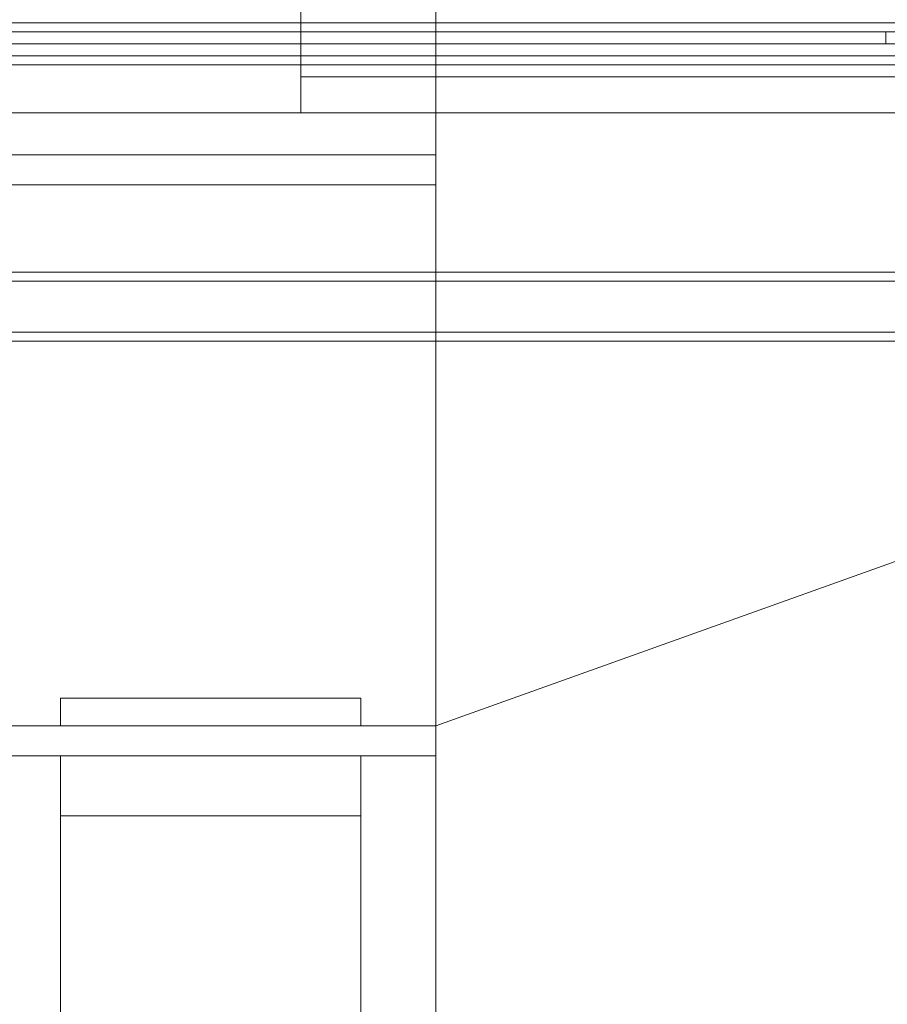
# Model space of a CAD drawing. Header units: millimetres. Extents: x -3490 to 61924, y -72580 to 6847.
# Tile 786 of 1056: x 25811 to 26100, y 967 to 1295. Entities that reach past the tile are written whole.
import ezdxf

# ---------------------------------------------------------------- set-up
doc = ezdxf.new("R2010")
doc.units = ezdxf.units.MM
for name, color, linetype, lineweight in [('COTAS_P', 1, 'Continuous', 0), ('lateral_briquetadora', 7, 'Continuous', 0), ('lateral_C05', 7, 'Continuous', 0)]:
    doc.layers.add(name, color=color, linetype=linetype, lineweight=lineweight)
doc.dimstyles.new('R19_100', dxfattribs={"dimtxt": 250, "dimasz": 150, "dimexe": 150, "dimexo": 80, "dimgap": 100, "dimtad": 1, "dimtih": 1, "dimtoh": 1, "dimdsep": 46, "dimcen": 0.09, "dimadec": 0, "dimazin": 0, "dimtfac": 1, "dimtdec": 4, "dimtofl": 0, "dimtmove": 0, "dimatfit": 3, "dimfxl": 1, "dimtolj": 1, "dimtzin": 0, "dimarcsym": 0})

# ---------------------------------------------------------------- blocks, each defined once
blk = doc.blocks.new('DIM_R29_7')
at = {"layer": 'COTAS_P'}
for p, q in [((24250.07, 2141), (24400.07, 2186)), ((26750.07, 2141), (26600.07, 2186)), ((24250.07, 1241), (24250.07, 2141)), ((24250.07, 2141), (26750.07, 2141)), ((24250.07, 2141), (24400.07, 2096)), ((26750.07, 2141), (26600.07, 2096)), ((26750.07, 1241), (26750.07, 2141))]:
    blk.add_line(p, q, dxfattribs=at)
blk.add_text('2500 P', height=250, dxfattribs=at).set_placement((25500.07, 2241))
blk = doc.blocks.new('DIM_R29_19')
at = {"layer": 'COTAS_P'}
for p, q in [((18820, 2240), (18619.96, 1362.51)), ((18619.96, 1362.51), (18776.21, 1373.05)), ((27699.96, -707.49), (18619.96, 1362.51)), ((18619.96, 1362.51), (18756.2, 1285.3)), ((27900, 170), (27699.96, -707.49)), ((27699.96, -707.49), (27563.71, -630.27)), ((27699.96, -707.49), (27543.71, -718.02))]:
    blk.add_line(p, q, dxfattribs=at)
blk.add_text('9312.96 P', height=250, rotation=167.1576, dxfattribs=at).set_placement((23137.73, 230.02))

msp = doc.modelspace()

# ---------------------------------------------------------------- linework, layer by layer
at = {"layer": 'lateral_briquetadora'}
for p, q in [((25905.067, 1352), (25905.067, 1276)), ((25950.067, 1264), (25950.067, 1320)), ((26525.067, 1276), (25905.067, 1276)), ((25905.067, 1276), (25905.067, 1264)), ((23750.067, 1264), (25950.067, 1264)), ((24150.067, 1264), (25950.067, 1264)), ((26535.067, 1264), (25905.067, 1264)), ((25950.067, 1264), (26520.067, 1264)), ((26520.067, 1264), (25950.067, 1060)), ((25950.067, 1060), (25950.067, 1264)), ((25950.067, 1240), (25950.067, 1264)), ((25950.067, 1250), (25950.067, 1264)), ((23750.067, 1250), (25950.067, 1250)), ((25800.067, 1250), (25950.067, 1250)), ((25950.067, 1240), (25950.067, 1250)), ((23750.067, 1240), (25950.067, 1240)), ((25800.067, 1240), (25950.067, 1240)), ((25950.067, 1060), (25950.067, 1240)), ((25825.067, 1060), (25825.067, 1069.143)), ((25825.067, 1069.143), (25925.067, 1069.143)), ((25925.067, 1060), (25925.067, 1069.143)), ((23750.067, 1060), (25950.067, 1060)), ((25800.067, 1060), (25950.067, 1060)), ((25825.067, 1060), (25925.067, 1060)), ((25950.067, 20), (25950.067, 1060)), ((25950.067, 1050), (25950.067, 1060)), ((25800.067, 1050), (25950.067, 1050)), ((25825.067, 305.038), (25825.067, 1050)), ((25825.067, 1050), (25925.067, 1050)), ((25825.067, 1050), (25825.067, 1030)), ((25825.067, 1050), (25825.067, 243.475)), ((25925.067, 305.038), (25925.067, 1050)), ((25925.067, 1050), (25925.067, 1030)), ((25925.067, 1050), (25925.067, 243.475)), ((25950.067, 20), (25950.067, 1050)), ((25825.067, 1030), (25925.067, 1030))]:
    msp.add_line(p, q, dxfattribs=at)
at = {"layer": 'lateral_C05'}
for p, q in [((24250.067, 1294), (26750.067, 1294)), ((24310.067, 1294), (26690.067, 1294)), ((26067.071, 1294), (26067.081, 1294)), ((26067.081, 1294), (26067.098, 1294)), ((26067.098, 1294), (26067.122, 1294)), ((26067.122, 1294), (26067.153, 1294)), ((26067.153, 1294), (26067.19, 1294)), ((26067.19, 1294), (26067.233, 1294)), ((26067.233, 1294), (26067.283, 1294)), ((26067.283, 1294), (26067.34, 1294)), ((26067.34, 1294), (26067.402, 1294)), ((26067.402, 1294), (26067.471, 1294)), ((26067.471, 1294), (26067.545, 1294)), ((26067.545, 1294), (26067.625, 1294)), ((26067.625, 1294), (26067.711, 1294)), ((26067.711, 1294), (26067.802, 1294)), ((26067.802, 1294), (26067.897, 1294)), ((26067.897, 1294), (26067.998, 1294)), ((26067.998, 1294), (26068.103, 1294)), ((26068.103, 1294), (26068.212, 1294)), ((26068.212, 1294), (26068.325, 1294)), ((26068.325, 1294), (26068.442, 1294)), ((26068.442, 1294), (26068.563, 1294)), ((26068.563, 1294), (26068.686, 1294)), ((26068.686, 1294), (26068.813, 1294)), ((26068.813, 1294), (26068.942, 1294)), ((26068.942, 1294), (26069.073, 1294)), ((26069.073, 1294), (26069.206, 1294)), ((26069.206, 1294), (26069.34, 1294)), ((26069.34, 1294), (26069.476, 1294)), ((26069.476, 1294), (26069.612, 1294)), ((26069.612, 1294), (26069.749, 1294)), ((26069.749, 1294), (26069.886, 1294)), ((26069.886, 1294), (26070.023, 1294)), ((26070.023, 1294), (26070.159, 1294)), ((26070.159, 1294), (26070.295, 1294)), ((26070.295, 1294), (26070.429, 1294)), ((26070.429, 1294), (26070.562, 1294)), ((26070.562, 1294), (26070.693, 1294)), ((26070.693, 1294), (26070.822, 1294)), ((26070.822, 1294), (26070.949, 1294)), ((26070.949, 1294), (26071.072, 1294)), ((26071.072, 1294), (26071.192, 1294)), ((26071.192, 1294), (26071.309, 1294)), ((26071.309, 1294), (26071.423, 1294)), ((26071.423, 1294), (26071.532, 1294)), ((26071.532, 1294), (26071.637, 1294)), ((26071.637, 1294), (26071.738, 1294)), ((26071.738, 1294), (26071.833, 1294)), ((26071.833, 1294), (26071.924, 1294)), ((26071.924, 1294), (26072.01, 1294)), ((26072.01, 1294), (26072.09, 1294)), ((26072.09, 1294), (26072.164, 1294)), ((26072.164, 1294), (26072.233, 1294)), ((26072.233, 1294), (26072.295, 1294)), ((26072.295, 1294), (26072.352, 1294)), ((26072.352, 1294), (26072.402, 1294)), ((26072.402, 1294), (26072.445, 1294)), ((26072.445, 1294), (26072.482, 1294)), ((26072.482, 1294), (26072.513, 1294)), ((26072.513, 1294), (26072.537, 1294)), ((26072.537, 1294), (26072.554, 1294)), ((26072.554, 1294), (26072.564, 1294)), ((24250.067, 1291), (26750.067, 1291)), ((24310.067, 1291), (26690.067, 1291)), ((25500.567, 1291), (26099.817, 1291)), ((26062.826, 1291), (26062.841, 1291)), ((26062.841, 1291), (26062.863, 1291)), ((26062.863, 1291), (26062.893, 1291)), ((26062.893, 1291), (26062.93, 1291)), ((26062.93, 1291), (26062.974, 1291)), ((26062.974, 1291), (26063.025, 1291)), ((26063.025, 1291), (26063.083, 1291)), ((26063.083, 1291), (26063.148, 1291)), ((26063.148, 1291), (26063.219, 1291)), ((26063.219, 1291), (26063.297, 1291)), ((26063.297, 1291), (26063.382, 1291)), ((26063.382, 1291), (26063.472, 1291)), ((26063.472, 1291), (26063.568, 1291)), ((26063.568, 1291), (26063.67, 1291)), ((26063.67, 1291), (26063.777, 1291)), ((26063.777, 1291), (26063.889, 1291)), ((26063.889, 1291), (26064.006, 1291)), ((26064.006, 1291), (26064.128, 1291)), ((26064.128, 1291), (26064.253, 1291)), ((26064.253, 1291), (26064.383, 1291)), ((26064.383, 1291), (26064.516, 1291)), ((26064.516, 1291), (26064.652, 1291)), ((26064.652, 1291), (26064.791, 1291)), ((26064.698, 1291), (26064.711, 1291)), ((26064.721, 1291), (26064.704, 1291)), ((26064.711, 1291), (26064.731, 1291)), ((26064.745, 1291), (26064.721, 1291)), ((26064.731, 1291), (26064.759, 1291)), ((26064.777, 1291), (26064.745, 1291)), ((26064.759, 1291), (26064.794, 1291)), ((26064.816, 1291), (26064.777, 1291)), ((26064.791, 1291), (26064.933, 1291)), ((26064.794, 1291), (26064.836, 1291)), ((26064.862, 1291), (26064.816, 1291)), ((26064.836, 1291), (26064.885, 1291)), ((26064.915, 1291), (26064.862, 1291)), ((26064.885, 1291), (26064.942, 1291)), ((26064.975, 1291), (26064.915, 1291)), ((26064.933, 1291), (26065.077, 1291)), ((26064.942, 1291), (26065.005, 1291)), ((26065.042, 1291), (26064.975, 1291)), ((26065.005, 1291), (26065.075, 1291)), ((26065.115, 1291), (26065.042, 1291)), ((26065.151, 1291), (26065.075, 1291)), ((26065.077, 1291), (26065.223, 1291)), ((26065.195, 1291), (26065.115, 1291)), ((26069.401, 1291), (26065.151, 1291)), ((26065.28, 1291), (26065.195, 1291)), ((26065.223, 1291), (26065.37, 1291)), ((26065.372, 1291), (26065.28, 1291)), ((26065.37, 1291), (26065.519, 1291)), ((26065.47, 1291), (26065.372, 1291)), ((26065.573, 1291), (26065.47, 1291)), ((26065.519, 1291), (26065.668, 1291)), ((26065.682, 1291), (26065.573, 1291)), ((26065.817, 1291), (26065.668, 1291)), ((26065.795, 1291), (26065.682, 1291)), ((26065.913, 1291), (26065.795, 1291)), ((26073.817, 1291), (26065.817, 1291)), ((26066.036, 1291), (26065.913, 1291)), ((26066.163, 1291), (26066.036, 1291)), ((26066.293, 1291), (26066.163, 1291)), ((26066.427, 1291), (26066.293, 1291)), ((26066.564, 1291), (26066.427, 1291)), ((26066.704, 1291), (26066.564, 1291)), ((26066.847, 1291), (26066.704, 1291)), ((26066.991, 1291), (26066.847, 1291)), ((26067.138, 1291), (26066.991, 1291)), ((26067.071, 1291), (26067.081, 1291)), ((26067.081, 1291), (26067.098, 1291)), ((26067.098, 1291), (26067.122, 1291)), ((26067.122, 1291), (26067.153, 1291)), ((26067.285, 1291), (26067.138, 1291)), ((26067.153, 1291), (26067.19, 1291)), ((26067.19, 1291), (26067.233, 1291)), ((26067.233, 1291), (26067.283, 1291)), ((26067.283, 1291), (26067.34, 1291)), ((26067.434, 1291), (26067.285, 1291)), ((26067.34, 1291), (26067.402, 1291)), ((26067.402, 1291), (26067.471, 1291)), ((26067.583, 1291), (26067.434, 1291)), ((26067.471, 1291), (26067.545, 1291)), ((26067.545, 1291), (26067.625, 1291)), ((26067.733, 1291), (26067.583, 1291)), ((26067.625, 1291), (26067.711, 1291)), ((26067.711, 1291), (26067.802, 1291)), ((26067.882, 1291), (26067.733, 1291)), ((26067.802, 1291), (26067.897, 1291)), ((26068.031, 1291), (26067.882, 1291)), ((26067.897, 1291), (26067.998, 1291)), ((26067.998, 1291), (26068.103, 1291)), ((26068.179, 1291), (26068.031, 1291)), ((26068.103, 1291), (26068.212, 1291)), ((26068.326, 1291), (26068.179, 1291)), ((26068.212, 1291), (26068.325, 1291)), ((26068.325, 1291), (26068.442, 1291)), ((26068.472, 1291), (26068.326, 1291)), ((26068.442, 1291), (26068.563, 1291)), ((26068.615, 1291), (26068.472, 1291)), ((26068.563, 1291), (26068.686, 1291)), ((26068.756, 1291), (26068.615, 1291)), ((26068.686, 1291), (26068.813, 1291)), ((26068.895, 1291), (26068.756, 1291)), ((26068.813, 1291), (26068.942, 1291)), ((26069.03, 1291), (26068.895, 1291)), ((26068.942, 1291), (26069.073, 1291)), ((26069.162, 1291), (26069.03, 1291)), ((26069.073, 1291), (26069.206, 1291)), ((26069.291, 1291), (26069.162, 1291)), ((26069.206, 1291), (26069.34, 1291)), ((26069.416, 1291), (26069.291, 1291)), ((26069.34, 1291), (26069.476, 1291)), ((26069.401, 1291), (26069.483, 1291)), ((26069.536, 1291), (26069.416, 1291)), ((26069.476, 1291), (26069.612, 1291)), ((26069.483, 1291), (26069.571, 1291)), ((26069.652, 1291), (26069.536, 1291)), ((26069.571, 1291), (26069.665, 1291)), ((26069.612, 1291), (26069.749, 1291)), ((26069.762, 1291), (26069.652, 1291)), ((26069.665, 1291), (26069.765, 1291)), ((26069.749, 1291), (26069.886, 1291)), ((26069.868, 1291), (26069.762, 1291)), ((26069.765, 1291), (26069.87, 1291)), ((26069.968, 1291), (26069.868, 1291)), ((26069.87, 1291), (26069.98, 1291)), ((26069.886, 1291), (26070.023, 1291)), ((26070.063, 1291), (26069.968, 1291)), ((26069.98, 1291), (26070.095, 1291)), ((26070.023, 1291), (26070.159, 1291)), ((26070.152, 1291), (26070.063, 1291)), ((26070.095, 1291), (26070.215, 1291)), ((26070.234, 1291), (26070.152, 1291)), ((26070.159, 1291), (26070.295, 1291)), ((26070.215, 1291), (26070.339, 1291)), ((26070.234, 1291), (26074.484, 1291)), ((26070.295, 1291), (26070.429, 1291)), ((26070.339, 1291), (26070.467, 1291)), ((26070.429, 1291), (26070.562, 1291)), ((26070.467, 1291), (26070.598, 1291)), ((26070.562, 1291), (26070.693, 1291)), ((26070.598, 1291), (26070.733, 1291)), ((26070.693, 1291), (26070.822, 1291)), ((26070.733, 1291), (26070.871, 1291)), ((26070.822, 1291), (26070.949, 1291)), ((26070.871, 1291), (26071.011, 1291)), ((26070.949, 1291), (26071.072, 1291)), ((26071.011, 1291), (26071.154, 1291)), ((26071.072, 1291), (26071.192, 1291)), ((26071.154, 1291), (26071.298, 1291)), ((26071.192, 1291), (26071.309, 1291)), ((26071.298, 1291), (26071.444, 1291)), ((26071.309, 1291), (26071.423, 1291)), ((26071.423, 1291), (26071.532, 1291)), ((26071.444, 1291), (26071.592, 1291)), ((26071.532, 1291), (26071.637, 1291)), ((26071.592, 1291), (26071.74, 1291)), ((26071.637, 1291), (26071.738, 1291)), ((26071.738, 1291), (26071.833, 1291)), ((26071.74, 1291), (26071.889, 1291)), ((26071.833, 1291), (26071.924, 1291)), ((26071.889, 1291), (26072.038, 1291)), ((26071.924, 1291), (26072.01, 1291)), ((26072.01, 1291), (26072.09, 1291)), ((26072.038, 1291), (26072.187, 1291)), ((26072.09, 1291), (26072.164, 1291)), ((26072.164, 1291), (26072.233, 1291)), ((26072.187, 1291), (26072.335, 1291)), ((26072.233, 1291), (26072.295, 1291)), ((26072.295, 1291), (26072.352, 1291)), ((26072.335, 1291), (26072.482, 1291)), ((26072.352, 1291), (26072.402, 1291)), ((26072.402, 1291), (26072.445, 1291)), ((26072.445, 1291), (26072.482, 1291)), ((26072.482, 1291), (26072.628, 1291)), ((26072.482, 1291), (26072.513, 1291)), ((26072.513, 1291), (26072.537, 1291)), ((26072.537, 1291), (26072.554, 1291)), ((26072.554, 1291), (26072.564, 1291)), ((26072.628, 1291), (26072.772, 1291)), ((26072.772, 1291), (26072.914, 1291)), ((26072.914, 1291), (26073.053, 1291)), ((26073.053, 1291), (26073.19, 1291)), ((26073.19, 1291), (26073.324, 1291)), ((26073.324, 1291), (26073.455, 1291)), ((26073.455, 1291), (26073.581, 1291)), ((26073.581, 1291), (26073.704, 1291)), ((26073.704, 1291), (26073.822, 1291)), ((26073.817, 1291), (26073.965, 1291)), ((26073.822, 1291), (26073.936, 1291)), ((26073.936, 1291), (26074.045, 1291)), ((26073.965, 1291), (26074.112, 1291)), ((26074.045, 1291), (26074.148, 1291)), ((26074.112, 1291), (26074.258, 1291)), ((26074.148, 1291), (26074.247, 1291)), ((26074.247, 1291), (26074.339, 1291)), ((26074.258, 1291), (26074.403, 1291)), ((26074.339, 1291), (26074.426, 1291)), ((26074.403, 1291), (26074.546, 1291)), ((26074.426, 1291), (26074.506, 1291)), ((26074.484, 1291), (26074.556, 1291)), ((26074.506, 1291), (26074.58, 1291)), ((26074.546, 1291), (26074.688, 1291)), ((26074.622, 1291), (26074.556, 1291)), ((26074.58, 1291), (26074.648, 1291)), ((26074.682, 1291), (26074.622, 1291)), ((26074.648, 1291), (26074.709, 1291)), ((26074.736, 1291), (26074.682, 1291)), ((26074.688, 1291), (26074.828, 1291)), ((26074.709, 1291), (26074.763, 1291)), ((26074.784, 1291), (26074.736, 1291)), ((26074.763, 1291), (26074.81, 1291)), ((26074.826, 1291), (26074.784, 1291)), ((26074.81, 1291), (26074.85, 1291)), ((26074.861, 1291), (26074.826, 1291)), ((26074.828, 1291), (26074.966, 1291)), ((26074.85, 1291), (26074.883, 1291)), ((26074.89, 1291), (26074.861, 1291)), ((26074.883, 1291), (26074.909, 1291)), ((26074.913, 1291), (26074.89, 1291)), ((26074.929, 1291), (26074.913, 1291)), ((26074.928, 1291), (26074.939, 1291)), ((26074.966, 1291), (26075.1, 1291)), ((26075.1, 1291), (26075.232, 1291)), ((26075.232, 1291), (26075.36, 1291)), ((26075.36, 1291), (26075.484, 1291)), ((26075.484, 1291), (26075.605, 1291)), ((26075.605, 1291), (26075.721, 1291)), ((26075.832, 1291), (26075.721, 1291)), ((26075.939, 1291), (26075.832, 1291)), ((26076.04, 1291), (26075.939, 1291)), ((26076.137, 1291), (26076.04, 1291)), ((26076.227, 1291), (26076.137, 1291)), ((26076.312, 1291), (26076.227, 1291)), ((26076.391, 1291), (26076.312, 1291)), ((26076.463, 1291), (26076.391, 1291)), ((26076.529, 1291), (26076.463, 1291)), ((26076.589, 1291), (26076.529, 1291)), ((26076.642, 1291), (26076.589, 1291)), ((26076.688, 1291), (26076.642, 1291)), ((26076.728, 1291), (26076.688, 1291)), ((26076.76, 1291), (26076.728, 1291)), ((26076.785, 1291), (26076.76, 1291)), ((26076.803, 1291), (26076.785, 1291)), ((26076.814, 1291), (26076.803, 1291)), ((26099.817, 1287), (26099.817, 1291)), ((24300.067, 1287), (26700.067, 1287)), ((25500.567, 1287), (26099.817, 1287)), ((26062.826, 1287), (26062.841, 1287)), ((26062.841, 1287), (26062.863, 1287)), ((26062.863, 1287), (26062.893, 1287)), ((26062.893, 1287), (26062.93, 1287)), ((26062.93, 1287), (26062.974, 1287)), ((26062.974, 1287), (26063.025, 1287)), ((26063.025, 1287), (26063.083, 1287)), ((26063.083, 1287), (26063.148, 1287)), ((26063.148, 1287), (26063.219, 1287)), ((26063.219, 1287), (26063.297, 1287)), ((26063.297, 1287), (26063.382, 1287)), ((26063.382, 1287), (26063.472, 1287)), ((26063.472, 1287), (26063.568, 1287)), ((26063.568, 1287), (26063.67, 1287)), ((26063.67, 1287), (26063.777, 1287)), ((26063.777, 1287), (26063.889, 1287)), ((26063.889, 1287), (26064.006, 1287)), ((26064.006, 1287), (26064.128, 1287)), ((26064.128, 1287), (26064.253, 1287)), ((26064.253, 1287), (26064.383, 1287)), ((26064.383, 1287), (26064.516, 1287)), ((26064.516, 1287), (26064.652, 1287)), ((26064.652, 1287), (26064.791, 1287)), ((26064.698, 1287), (26064.711, 1287)), ((26064.721, 1287), (26064.704, 1287)), ((26064.711, 1287), (26064.731, 1287)), ((26064.745, 1287), (26064.721, 1287)), ((26064.731, 1287), (26064.759, 1287)), ((26064.777, 1287), (26064.745, 1287)), ((26064.759, 1287), (26064.794, 1287)), ((26064.816, 1287), (26064.777, 1287)), ((26064.791, 1287), (26064.933, 1287)), ((26064.794, 1287), (26064.836, 1287)), ((26064.862, 1287), (26064.816, 1287)), ((26064.836, 1287), (26064.885, 1287)), ((26064.915, 1287), (26064.862, 1287)), ((26064.885, 1287), (26064.942, 1287)), ((26064.975, 1287), (26064.915, 1287)), ((26064.933, 1287), (26065.077, 1287)), ((26064.942, 1287), (26065.005, 1287)), ((26065.042, 1287), (26064.975, 1287)), ((26065.005, 1287), (26065.075, 1287)), ((26065.115, 1287), (26065.042, 1287)), ((26065.151, 1287), (26065.075, 1287)), ((26065.077, 1287), (26065.223, 1287)), ((26065.195, 1287), (26065.115, 1287)), ((26069.401, 1287), (26065.151, 1287)), ((26065.28, 1287), (26065.195, 1287)), ((26065.223, 1287), (26065.37, 1287)), ((26065.372, 1287), (26065.28, 1287)), ((26065.37, 1287), (26065.519, 1287)), ((26065.47, 1287), (26065.372, 1287)), ((26065.573, 1287), (26065.47, 1287)), ((26065.519, 1287), (26065.668, 1287)), ((26065.682, 1287), (26065.573, 1287)), ((26065.817, 1287), (26065.668, 1287)), ((26065.795, 1287), (26065.682, 1287)), ((26065.913, 1287), (26065.795, 1287)), ((26073.817, 1287), (26065.817, 1287)), ((26066.036, 1287), (26065.913, 1287)), ((26066.163, 1287), (26066.036, 1287)), ((26066.293, 1287), (26066.163, 1287)), ((26066.427, 1287), (26066.293, 1287)), ((26066.564, 1287), (26066.427, 1287)), ((26066.704, 1287), (26066.564, 1287)), ((26066.847, 1287), (26066.704, 1287)), ((26066.991, 1287), (26066.847, 1287)), ((26067.138, 1287), (26066.991, 1287)), ((26067.071, 1287), (26067.081, 1287)), ((26067.081, 1287), (26067.098, 1287)), ((26067.098, 1287), (26067.122, 1287)), ((26067.122, 1287), (26067.153, 1287)), ((26067.285, 1287), (26067.138, 1287)), ((26067.153, 1287), (26067.19, 1287)), ((26067.19, 1287), (26067.233, 1287)), ((26067.233, 1287), (26067.283, 1287)), ((26067.283, 1287), (26067.34, 1287)), ((26067.434, 1287), (26067.285, 1287)), ((26067.34, 1287), (26067.402, 1287)), ((26067.402, 1287), (26067.471, 1287)), ((26067.583, 1287), (26067.434, 1287)), ((26067.471, 1287), (26067.545, 1287)), ((26067.545, 1287), (26067.625, 1287)), ((26067.733, 1287), (26067.583, 1287)), ((26067.625, 1287), (26067.711, 1287)), ((26067.711, 1287), (26067.802, 1287)), ((26067.882, 1287), (26067.733, 1287)), ((26067.802, 1287), (26067.897, 1287)), ((26068.031, 1287), (26067.882, 1287)), ((26067.897, 1287), (26067.998, 1287)), ((26067.998, 1287), (26068.103, 1287)), ((26068.179, 1287), (26068.031, 1287)), ((26068.103, 1287), (26068.212, 1287)), ((26068.326, 1287), (26068.179, 1287)), ((26068.212, 1287), (26068.325, 1287)), ((26068.325, 1287), (26068.442, 1287)), ((26068.472, 1287), (26068.326, 1287)), ((26068.442, 1287), (26068.563, 1287)), ((26068.615, 1287), (26068.472, 1287)), ((26068.563, 1287), (26068.686, 1287)), ((26068.756, 1287), (26068.615, 1287)), ((26068.686, 1287), (26068.813, 1287)), ((26068.895, 1287), (26068.756, 1287)), ((26068.813, 1287), (26068.942, 1287)), ((26069.03, 1287), (26068.895, 1287)), ((26068.942, 1287), (26069.073, 1287)), ((26069.162, 1287), (26069.03, 1287)), ((26069.073, 1287), (26069.206, 1287)), ((26069.291, 1287), (26069.162, 1287)), ((26069.206, 1287), (26069.34, 1287)), ((26069.416, 1287), (26069.291, 1287)), ((26069.34, 1287), (26069.476, 1287)), ((26069.401, 1287), (26069.483, 1287)), ((26069.536, 1287), (26069.416, 1287)), ((26069.476, 1287), (26069.612, 1287)), ((26069.483, 1287), (26069.571, 1287)), ((26069.652, 1287), (26069.536, 1287)), ((26069.571, 1287), (26069.665, 1287)), ((26069.612, 1287), (26069.749, 1287)), ((26069.762, 1287), (26069.652, 1287)), ((26069.665, 1287), (26069.765, 1287)), ((26069.886, 1287), (26069.749, 1287)), ((26069.868, 1287), (26069.762, 1287)), ((26069.765, 1287), (26069.87, 1287)), ((26069.968, 1287), (26069.868, 1287)), ((26069.87, 1287), (26069.98, 1287)), ((26069.886, 1287), (26070.023, 1287)), ((26070.063, 1287), (26069.968, 1287)), ((26069.98, 1287), (26070.095, 1287)), ((26070.023, 1287), (26070.159, 1287)), ((26070.152, 1287), (26070.063, 1287)), ((26070.095, 1287), (26070.215, 1287)), ((26070.234, 1287), (26070.152, 1287)), ((26070.159, 1287), (26070.295, 1287)), ((26070.215, 1287), (26070.339, 1287)), ((26070.234, 1287), (26074.484, 1287)), ((26070.295, 1287), (26070.429, 1287)), ((26070.339, 1287), (26070.467, 1287)), ((26070.429, 1287), (26070.562, 1287)), ((26070.467, 1287), (26070.598, 1287)), ((26070.562, 1287), (26070.693, 1287)), ((26070.598, 1287), (26070.733, 1287)), ((26070.693, 1287), (26070.822, 1287)), ((26070.733, 1287), (26070.871, 1287)), ((26070.822, 1287), (26070.949, 1287)), ((26070.871, 1287), (26071.011, 1287)), ((26070.949, 1287), (26071.072, 1287)), ((26071.011, 1287), (26071.154, 1287)), ((26071.072, 1287), (26071.192, 1287)), ((26071.154, 1287), (26071.298, 1287)), ((26071.192, 1287), (26071.309, 1287)), ((26071.298, 1287), (26071.444, 1287)), ((26071.309, 1287), (26071.423, 1287)), ((26071.423, 1287), (26071.532, 1287)), ((26071.444, 1287), (26071.592, 1287)), ((26071.532, 1287), (26071.637, 1287)), ((26071.592, 1287), (26071.74, 1287)), ((26071.637, 1287), (26071.738, 1287)), ((26071.738, 1287), (26071.833, 1287)), ((26071.74, 1287), (26071.889, 1287)), ((26071.833, 1287), (26071.924, 1287)), ((26071.889, 1287), (26072.038, 1287)), ((26071.924, 1287), (26072.01, 1287)), ((26072.01, 1287), (26072.09, 1287)), ((26072.038, 1287), (26072.187, 1287)), ((26072.09, 1287), (26072.164, 1287)), ((26072.164, 1287), (26072.233, 1287)), ((26072.187, 1287), (26072.335, 1287)), ((26072.233, 1287), (26072.295, 1287)), ((26072.295, 1287), (26072.352, 1287)), ((26072.335, 1287), (26072.482, 1287)), ((26072.352, 1287), (26072.402, 1287)), ((26072.402, 1287), (26072.445, 1287)), ((26072.445, 1287), (26072.482, 1287)), ((26072.482, 1287), (26072.513, 1287)), ((26072.482, 1287), (26072.628, 1287)), ((26072.513, 1287), (26072.537, 1287)), ((26072.537, 1287), (26072.554, 1287)), ((26072.554, 1287), (26072.564, 1287)), ((26072.628, 1287), (26072.772, 1287)), ((26072.772, 1287), (26072.914, 1287)), ((26072.914, 1287), (26073.053, 1287)), ((26073.053, 1287), (26073.19, 1287)), ((26073.19, 1287), (26073.324, 1287)), ((26073.324, 1287), (26073.455, 1287)), ((26073.455, 1287), (26073.581, 1287)), ((26073.581, 1287), (26073.704, 1287)), ((26073.704, 1287), (26073.822, 1287)), ((26073.817, 1287), (26073.965, 1287)), ((26073.822, 1287), (26073.936, 1287)), ((26073.936, 1287), (26074.045, 1287)), ((26073.965, 1287), (26074.112, 1287)), ((26074.045, 1287), (26074.148, 1287)), ((26074.112, 1287), (26074.258, 1287)), ((26074.148, 1287), (26074.247, 1287)), ((26074.247, 1287), (26074.339, 1287)), ((26074.258, 1287), (26074.403, 1287)), ((26074.339, 1287), (26074.426, 1287)), ((26074.403, 1287), (26074.546, 1287)), ((26074.426, 1287), (26074.506, 1287)), ((26074.484, 1287), (26074.556, 1287)), ((26074.506, 1287), (26074.58, 1287)), ((26074.546, 1287), (26074.688, 1287)), ((26074.622, 1287), (26074.556, 1287)), ((26074.58, 1287), (26074.648, 1287)), ((26074.682, 1287), (26074.622, 1287)), ((26074.648, 1287), (26074.709, 1287)), ((26074.736, 1287), (26074.682, 1287)), ((26074.688, 1287), (26074.828, 1287)), ((26074.709, 1287), (26074.763, 1287)), ((26074.784, 1287), (26074.736, 1287)), ((26074.763, 1287), (26074.81, 1287)), ((26074.826, 1287), (26074.784, 1287)), ((26074.81, 1287), (26074.85, 1287)), ((26074.861, 1287), (26074.826, 1287)), ((26074.828, 1287), (26074.966, 1287)), ((26074.85, 1287), (26074.883, 1287)), ((26074.89, 1287), (26074.861, 1287)), ((26074.883, 1287), (26074.909, 1287)), ((26074.913, 1287), (26074.89, 1287)), ((26074.929, 1287), (26074.913, 1287)), ((26074.928, 1287), (26074.939, 1287)), ((26074.966, 1287), (26075.1, 1287)), ((26075.1, 1287), (26075.232, 1287)), ((26075.232, 1287), (26075.36, 1287)), ((26075.36, 1287), (26075.484, 1287)), ((26075.484, 1287), (26075.605, 1287)), ((26075.605, 1287), (26075.721, 1287)), ((26075.832, 1287), (26075.721, 1287)), ((26075.939, 1287), (26075.832, 1287)), ((26076.04, 1287), (26075.939, 1287)), ((26076.137, 1287), (26076.04, 1287)), ((26076.227, 1287), (26076.137, 1287)), ((26076.312, 1287), (26076.227, 1287)), ((26076.391, 1287), (26076.312, 1287)), ((26076.463, 1287), (26076.391, 1287)), ((26076.529, 1287), (26076.463, 1287)), ((26076.589, 1287), (26076.529, 1287)), ((26076.642, 1287), (26076.589, 1287)), ((26076.688, 1287), (26076.642, 1287)), ((26076.728, 1287), (26076.688, 1287)), ((26076.76, 1287), (26076.728, 1287)), ((26076.785, 1287), (26076.76, 1287)), ((26076.803, 1287), (26076.785, 1287)), ((26076.814, 1287), (26076.803, 1287)), ((24300.067, 1283), (26700.067, 1283)), ((24310.067, 1283), (26690.067, 1283)), ((26067.071, 1283), (26067.081, 1283)), ((26067.081, 1283), (26067.098, 1283)), ((26067.098, 1283), (26067.122, 1283)), ((26067.122, 1283), (26067.153, 1283)), ((26067.153, 1283), (26067.19, 1283)), ((26067.19, 1283), (26067.233, 1283)), ((26067.233, 1283), (26067.283, 1283)), ((26067.283, 1283), (26067.34, 1283)), ((26067.34, 1283), (26067.402, 1283)), ((26067.402, 1283), (26067.471, 1283)), ((26067.471, 1283), (26067.545, 1283)), ((26067.545, 1283), (26067.625, 1283)), ((26067.625, 1283), (26067.711, 1283)), ((26067.711, 1283), (26067.802, 1283)), ((26067.802, 1283), (26067.897, 1283)), ((26067.897, 1283), (26067.998, 1283)), ((26067.998, 1283), (26068.103, 1283)), ((26068.103, 1283), (26068.212, 1283)), ((26068.212, 1283), (26068.325, 1283)), ((26068.325, 1283), (26068.442, 1283)), ((26068.442, 1283), (26068.563, 1283)), ((26068.563, 1283), (26068.686, 1283)), ((26068.686, 1283), (26068.813, 1283)), ((26068.813, 1283), (26068.942, 1283)), ((26068.942, 1283), (26069.073, 1283)), ((26069.073, 1283), (26069.206, 1283)), ((26069.206, 1283), (26069.34, 1283)), ((26069.34, 1283), (26069.476, 1283)), ((26069.476, 1283), (26069.612, 1283)), ((26069.612, 1283), (26069.749, 1283)), ((26069.886, 1283), (26069.749, 1283)), ((26069.886, 1283), (26070.023, 1283)), ((26070.023, 1283), (26070.159, 1283)), ((26070.159, 1283), (26070.295, 1283)), ((26070.295, 1283), (26070.429, 1283)), ((26070.429, 1283), (26070.562, 1283)), ((26070.562, 1283), (26070.693, 1283)), ((26070.693, 1283), (26070.822, 1283)), ((26070.822, 1283), (26070.949, 1283)), ((26070.949, 1283), (26071.072, 1283)), ((26071.072, 1283), (26071.192, 1283)), ((26071.192, 1283), (26071.309, 1283)), ((26071.309, 1283), (26071.423, 1283)), ((26071.423, 1283), (26071.532, 1283)), ((26071.532, 1283), (26071.637, 1283)), ((26071.637, 1283), (26071.738, 1283)), ((26071.738, 1283), (26071.833, 1283)), ((26071.833, 1283), (26071.924, 1283)), ((26071.924, 1283), (26072.01, 1283)), ((26072.01, 1283), (26072.09, 1283)), ((26072.09, 1283), (26072.164, 1283)), ((26072.164, 1283), (26072.233, 1283)), ((26072.233, 1283), (26072.295, 1283)), ((26072.295, 1283), (26072.352, 1283)), ((26072.352, 1283), (26072.402, 1283)), ((26072.402, 1283), (26072.445, 1283)), ((26072.445, 1283), (26072.482, 1283)), ((26072.482, 1283), (26072.513, 1283)), ((26072.513, 1283), (26072.537, 1283)), ((26072.537, 1283), (26072.554, 1283)), ((26072.554, 1283), (26072.564, 1283)), ((24310.067, 1280), (26690.067, 1280)), ((24310.067, 1211), (26690.067, 1211)), ((24310.067, 1208), (26690.067, 1208)), ((24250.067, 1191), (26750.067, 1191)), ((24250.067, 1188), (26750.067, 1188))]:
    msp.add_line(p, q, dxfattribs=at)

# ---------------------------------------------------------------- dimensions: what is measured, and where the dimension line sits
at = {"layer": 'COTAS_P'}
for p1, p2, picture, middle in [((24250.067, 1241), (26750.067, 1241), 'DIM_R29_7', (25500.067, 2141)), ((27900, 170), (18820, 2240), 'DIM_R29_19', (23159.956, 327.514))]:
    dim = msp.add_aligned_dim(p1=p1, p2=p2, distance=900, text='<> P', dimstyle='R19_100', dxfattribs=at)
    dim.commit()
    dim.dimension.update_dxf_attribs({"geometry": picture, "text_midpoint": middle})

doc.saveas('drawing.dxf')
